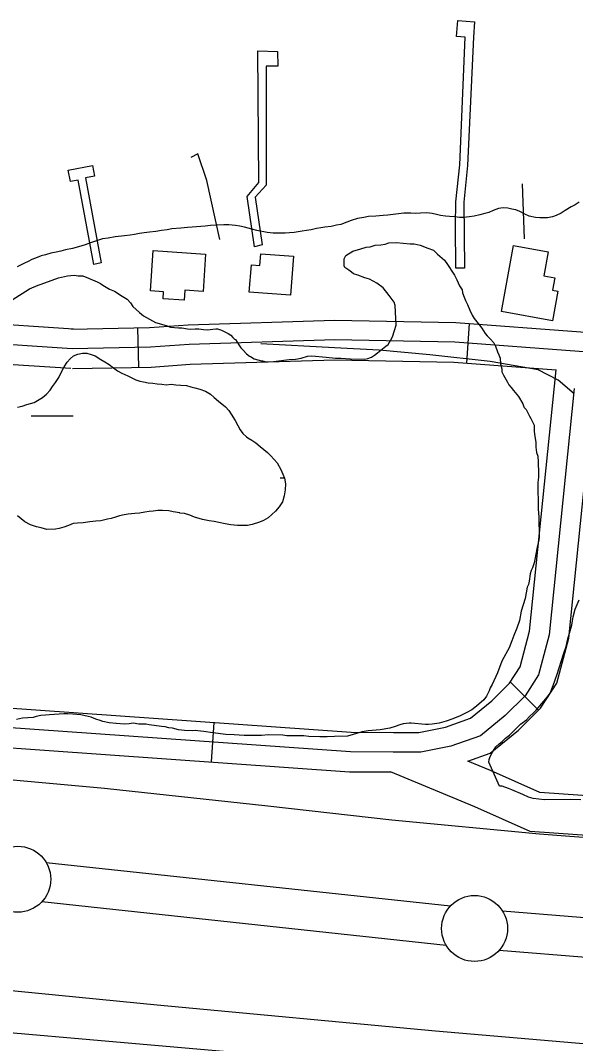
# Model space of a CAD drawing. Extents: x 3161514 to 3199414, y 831166 to 856601.
# Drawn here: x 3189028 to 3189449, y 849505 to 850280 of the extents above; entities that cross this region are included whole.
import ezdxf

# ---------------------------------------------------------------- set-up
doc = ezdxf.new("R2010")
doc.units = 0
for name, color, linetype in [('V-BLDG-OTLN', 7, 'Continuous'), ('V-CHAN-DOCK', 7, 'Continuous'), ('V-LEVE-TOET', 7, 'Continuous'), ('V-ROAD-CNTR', 7, 'Continuous'), ('V-SITE-VEGE', 7, 'Continuous'), ('V-SURV-LINE', 7, 'Continuous'), ('V-TOPO-SHOR', 7, 'Continuous'), ('V-WETL-SWMP', 7, 'Continuous')]:
    doc.layers.add(name, color=color, linetype=linetype)

msp = doc.modelspace()

# ---------------------------------------------------------------- linework, layer by layer
at = {"layer": 'V-BLDG-OTLN'}
for points in [[(3189129.09, 850105.66), (3189168.77, 850102.97), (3189166.84, 850074.62), (3189153.08, 850075.56), (3189152.56, 850067.98), (3189136.53, 850069.06), (3189136.9, 850074.49), (3189127.02, 850075.16)], [(3189401.87, 850109.45), (3189428.3, 850104.68), (3189425, 850086.45), (3189433.24, 850084.96), (3189431.54, 850075.54), (3189435.57, 850074.82), (3189431.54, 850052.49), (3189392.84, 850059.49)], [(3189235.27, 850101.34), (3189233, 850071.78), (3189201.8, 850074.17), (3189203.39, 850094.91), (3189209.9, 850094.41), (3189210.57, 850103.24)]]:
    msp.add_lwpolyline(points, close=True, dxfattribs=at)
at = {"layer": 'V-CHAN-DOCK'}
msp.add_line((3189410.25, 850114.56), (3189408.9, 850156.11), dxfattribs=at)
for points in [[(3189358.22, 850092.44), (3189358.04, 850124.37), (3189358.42, 850142.51), (3189361.31, 850170.61), (3189365.42, 850267.25), (3189358.83, 850267.85), (3189359.89, 850279.9), (3189372.42, 850278.84), (3189371.68, 850267.29), (3189367.25, 850170.16), (3189364.36, 850142.22), (3189364.8, 850092.31), (3189358.22, 850092.44)], [(3189205.83, 850108.59), (3189200.31, 850146.59), (3189209.08, 850157.07), (3189208.2, 850256.89), (3189223.29, 850256.5), (3189223.35, 850245.26), (3189214.68, 850245.21), (3189214.55, 850155.18), (3189206.26, 850146.15), (3189211.6, 850109.9), (3189205.83, 850108.59)], [(3189179.48, 850114.06), (3189169.75, 850158.62), (3189162.74, 850178.8), (3189157.62, 850176.2)], [(3189084.09, 850095.22), (3189072.18, 850159.03), (3189066.35, 850157.94), (3189064.74, 850166.57), (3189082.99, 850169.98), (3189084.48, 850162.01), (3189077.65, 850160.74), (3189089.69, 850096.27), (3189084.09, 850095.22)]]:
    msp.add_lwpolyline(points, dxfattribs=at)
at = {"layer": 'V-LEVE-TOET'}
for points in [[(3188633.9, 849745.47), (3188641.14, 849745.34), (3188652.78, 849745.05), (3188670.27, 849741.09), (3188692.52, 849737.69), (3188735.96, 849731.58), (3188824.96, 849720.44), (3188892.21, 849715.7), (3188958.76, 849710.78), (3189092.04, 849698.47), (3189215.81, 849685.06), (3189309.91, 849674.47), (3189421.66, 849663.99), (3189576.83, 849652.16), (3189862.02, 849643.18), (3189980.78, 849639.62), (3190054.91, 849635.98), (3190135, 849638.37), (3190198.12, 849648.43), (3190265.92, 849670.69)], [(3190239.29, 849449.81), (3190198.74, 849444.64), (3190128.53, 849441.95), (3190025.09, 849447.89), (3189920.93, 849458.95), (3189757.98, 849474.8), (3189602.26, 849490.5), (3189493.16, 849501.53), (3189342.93, 849514.62), (3189131.96, 849534.25), (3188949.42, 849552.1), (3188895.4, 849556.74), (3188864.85, 849560.1), (3188847.38, 849561.94), (3188830.61, 849561.84), (3188818.45, 849560.89), (3188794.99, 849558.29), (3188765.71, 849556.89), (3188712.56, 849564.88), (3188584.38, 849579.16)]]:
    msp.add_lwpolyline(points, dxfattribs=at)
at = {"layer": 'V-ROAD-CNTR'}
for p, q in [((3189368.5, 850050.38), (3189366.28, 850020.46)), ((3189117.26, 850047.26), (3189117.87, 850017.26)), ((3189399.81, 849778.84), (3189421.03, 849757.64)), ((3189175.08, 849748.32), (3189172.97, 849718.4))]:
    msp.add_line(p, q, dxfattribs=at)
for points in [[(3189447.95, 850001.11), (3189429.03, 849814.74), (3189421.01, 849784.3), (3189410.76, 849768.58), (3189395.7, 849753.5), (3189376.92, 849738.22), (3189354.56, 849730.31), (3189331.81, 849725.77), (3189310.92, 849725.82), (3189278.4, 849725.99), (3188774.4, 849761.57), (3188653.34, 849778.2), (3188289.25, 849825.21), (3187591.11, 849914.58), (3186763.92, 850023.19), (3186125.42, 850102.82), (3185403.58, 850201)], [(3189068.56, 850046.21), (3188992.8, 850051.19), (3188835.36, 850061.81), (3188795.5, 850067.86), (3188758.52, 850065.1), (3188730.59, 850053.17), (3188690.86, 850036.36), (3188674.28, 850024.11), (3188663.14, 850007.03)], [(3189067.57, 850031.24), (3188991.8, 850036.22), (3188833.73, 850046.88), (3188794.92, 850052.77), (3188762.12, 850050.33), (3188736.46, 850039.36), (3188698.35, 850023.24), (3188685.37, 850013.65), (3188675.29, 849998.21), (3188667.87, 849963.99), (3188658.95, 849910.28)], [(3189067.27, 850046.24), (3189126.26, 850047.44), (3189155.44, 850049.51), (3189266.45, 850052.99), (3189358.22, 850051.14), (3189452.89, 850044.12), (3189578.94, 850033.97), (3189694.23, 850017.63), (3189745.36, 850014.43), (3189801.77, 850020.32), (3189851.18, 850021.57), (3189899.46, 850027.25), (3189967.51, 850036.2)], [(3189066.59, 850016.27), (3188990.8, 850021.25), (3188832.1, 850031.96), (3188794.34, 850037.69), (3188765.72, 850035.56), (3188742.33, 850025.56), (3188705.83, 850010.12), (3188696.46, 850003.19), (3188689.37, 849992.33), (3188682.61, 849961.17), (3188673.69, 849907.48)], [(3189969.46, 850021.33), (3189901.31, 850012.36), (3189852.25, 850006.59), (3189802.74, 850005.34), (3189743.08, 849999.12), (3189736.15, 850002.04), (3189693.06, 850002.64), (3189577.28, 850019.05), (3189451.73, 850029.17), (3189357.52, 850036.16), (3189266.53, 850037.99), (3189156.21, 850034.53), (3189126.95, 850032.45), (3189067.57, 850031.24)], [(3189447.99, 849997.03), (3189435.82, 850007.46), (3189420.7, 850015.21), (3189384.43, 850021.54), (3189338.58, 850026.78), (3189300.23, 850030.14), (3189266.5, 850032.04), (3189210.65, 850035.13)], [(3189067.88, 850016.24), (3189127.63, 850017.46), (3189156.97, 850019.54), (3189266.62, 850022.98), (3189356.81, 850021.17), (3189434.33, 850015.42)], [(3188653.39, 849793.33), (3188775.95, 849776.5), (3189278.97, 849740.99), (3189310.98, 849740.82), (3189330.35, 849740.77), (3189350.57, 849744.81), (3189369.46, 849751.49), (3189385.63, 849764.65), (3189399.05, 849778.08), (3189407.12, 849790.46), (3189414.22, 849817.42), (3189434.33, 850015.42)], [(3189367.5, 849718.98), (3189384.37, 849724.95), (3189405.76, 849742.36), (3189422.48, 849759.08), (3189434.9, 849778.14), (3189443.83, 849812.05), (3189464.24, 850013.11)], [(3190492.66, 849801.61), (3190417.46, 849766.63), (3190365.91, 849742.26), (3190310.95, 849718.62), (3190263.04, 849699.93), (3190228.93, 849689.79), (3190183.29, 849678.02), (3190146.54, 849672.6), (3190101.44, 849674.43), (3190060.14, 849676.91), (3190004.21, 849674.81), (3189770.82, 849670.65), (3189421.9, 849695.35), (3189384.56, 849711.92), (3189367.5, 849718.98)], [(3190517.96, 849780.99), (3190430.77, 849739.74), (3190378.25, 849714.91), (3190322.33, 849690.86), (3190272.79, 849671.53), (3190236.95, 849660.88), (3190189.24, 849648.57), (3190148.13, 849642.51), (3190099.94, 849644.47), (3190059.81, 849646.87), (3190005.04, 849644.82), (3189770.02, 849640.63), (3189414.54, 849665.8), (3189372.73, 849684.34), (3189308.78, 849710.83)], [(3188650.44, 849763.45), (3188651.36, 849763.33), (3188772.85, 849746.64), (3189277.83, 849710.99), (3189308.78, 849710.83)]]:
    msp.add_lwpolyline(points, dxfattribs=at)
at = {"layer": 'V-SITE-VEGE'}
for points in [[(3189148.18, 850047.09), (3189150.73, 850047.11), (3189154.97, 850046.5), (3189157.09, 850046.08), (3189160.91, 850046.32), (3189163.66, 850046.33), (3189167.06, 850045.93), (3189169.82, 850045.73), (3189176.39, 850046.41), (3189177.87, 850046.41), (3189180.85, 850045.37), (3189185.74, 850042.85), (3189187.86, 850041.59), (3189189.36, 850039.91), (3189190.64, 850038.64), (3189191.27, 850038.22), (3189193.84, 850034.21), (3189195.55, 850031.88), (3189197.25, 850030.2), (3189199.82, 850027.46), (3189201.95, 850025.77), (3189202.79, 850025.35), (3189205.56, 850023.67), (3189211.08, 850022.22), (3189211.93, 850022.22), (3189214.69, 850021.39), (3189220.2, 850021.63), (3189232.06, 850023.18), (3189236.73, 850023.42), (3189241.18, 850024.08), (3189245.83, 850025.59), (3189249.23, 850025.83), (3189260.04, 850025.04), (3189267.26, 850024.23), (3189271.29, 850024.26), (3189278.5, 850023.66), (3189289.31, 850023.29), (3189291.64, 850023.95), (3189294.39, 850025.02), (3189296.71, 850026.52), (3189299.04, 850028.23), (3189305.37, 850033.14), (3189307.06, 850034.63), (3189309.16, 850038.04), (3189310.21, 850040.38), (3189311.88, 850045.05), (3189313.12, 850049.08), (3189312.4, 850064.13), (3189311.54, 850066.46), (3189307.91, 850071.74), (3189303.21, 850077.44), (3189298.53, 850081.02), (3189292.79, 850083.95), (3189289.39, 850084.99), (3189284.07, 850087.08), (3189280.89, 850088.13), (3189279.19, 850089.18), (3189277.27, 850090.86), (3189274.29, 850092.75), (3189273.65, 850094.02), (3189273.84, 850097.2), (3189273.83, 850099.32), (3189275.09, 850101.88), (3189280.37, 850105.08), (3189286.29, 850107.03), (3189290.32, 850108.11), (3189293.5, 850108.55), (3189297.1, 850109.63), (3189301.54, 850110.08), (3189304.72, 850110.53), (3189307.47, 850111.39), (3189312.98, 850111.84), (3189323.59, 850110.84), (3189326.77, 850110.86), (3189331.23, 850109.82), (3189336.97, 850107.52), (3189341.43, 850105.85), (3189344.41, 850102.9), (3189349.74, 850098.48), (3189352.09, 850095.1), (3189356.16, 850088.55), (3189357.22, 850087.07), (3189359.15, 850083.48), (3189360.01, 850081.15), (3189361.08, 850078.83), (3189363.01, 850075.87), (3189363.45, 850073.54), (3189364.53, 850070.36), (3189365.6, 850067.83), (3189367.1, 850064.87), (3189368.82, 850060.42), (3189370.75, 850056.62), (3189372.25, 850054.08), (3189376.31, 850049.23), (3189378.02, 850046.91), (3189380.58, 850042.89), (3189382.08, 850040.99), (3189384.42, 850038.89), (3189387.2, 850035.72), (3189388.27, 850033.18), (3189389.78, 850028.95)], [(3189022.33, 850068.43), (3189035.22, 850076.78), (3189041.99, 850079.36), (3189044.1, 850080.22), (3189057.22, 850084.96), (3189064.21, 850086.48), (3189069.3, 850086.93), (3189072.27, 850086.52), (3189075.87, 850086.55), (3189080.12, 850084.87), (3189086.71, 850081.94), (3189089.05, 850080.68), (3189090.97, 850079.42), (3189095.86, 850076.48), (3189099.69, 850074.81), (3189105.43, 850071.02), (3189109.26, 850068.92), (3189111.82, 850066.18), (3189113.74, 850063.22), (3189118.65, 850058.8), (3189121.63, 850056.28), (3189130.77, 850051.23), (3189138.84, 850048.95), (3189142.03, 850047.69), (3189148.18, 850047.09)], [(3189389.78, 850028.95), (3189390.85, 850026.62), (3189391.93, 850024.09), (3189392.16, 850019.85), (3189393.03, 850016.04), (3189393.25, 850013.92), (3189394.33, 850011.38), (3189397.54, 850006.09), (3189398.4, 850003.98), (3189400.11, 850001.87), (3189402.03, 849999.76), (3189405.66, 849995.12), (3189409.08, 849989.62), (3189409.77, 849987.21), (3189409.95, 849986.87), (3189411.65, 849985.19), (3189414.01, 849980.32), (3189415.08, 849978.42), (3189417.66, 849973.35), (3189417.68, 849969.11), (3189417.91, 849966.35), (3189418.79, 849960.63), (3189418.81, 849956.81), (3189419.47, 849952.79), (3189420.33, 849949.83), (3189420.78, 849945.59), (3189420.58, 849943.26), (3189421.03, 849939.44), (3189421.04, 849936.9), (3189420.85, 849933.93), (3189420.45, 849930.11), (3189420.56, 849909.76), (3189421.23, 849904.04), (3189421.31, 849888.56), (3189421.11, 849886.65), (3189419.87, 849880.92), (3189418.23, 849871.79), (3189417.61, 849869.24), (3189416.36, 849865.42), (3189415.31, 849863.29), (3189414.69, 849860.96), (3189413.87, 849855.23), (3189413.25, 849852.68), (3189412.41, 849850.77)], [(3189412.41, 849850.77), (3189410.76, 849842.07), (3189407.85, 849832.51), (3189406.62, 849825.51), (3189404.53, 849819.77), (3189402.23, 849814.24), (3189400.77, 849810.21), (3189398.68, 849804.89), (3189393.43, 849795.32), (3189392.39, 849792.77), (3189389.88, 849785.76), (3189385.9, 849777.05), (3189384.43, 849774.49), (3189383.6, 849772.37), (3189381.5, 849768.33), (3189379.6, 849765.35), (3189373.91, 849760.65), (3189370.32, 849757.88), (3189366.52, 849755.73), (3189363.55, 849754.45), (3189361.65, 849753.38), (3189356.15, 849751.01), (3189350.86, 849749.29), (3189345.78, 849747.77), (3189340.27, 849747.1), (3189337.52, 849746.88), (3189335.4, 849746.86), (3189324.37, 849747.86), (3189322.88, 849747.86), (3189318.43, 849747.2), (3189315.89, 849746.54), (3189312.3, 849745.25), (3189308.27, 849743.96), (3189300.86, 849742.64), (3189291.96, 849741.96), (3189287.3, 849741.3), (3189276.29, 849737.84), (3189266.33, 849737.79), (3189260.82, 849737.54), (3189257.85, 849737.52), (3189255.31, 849737.3), (3189247.03, 849737.67), (3189243.22, 849738.08), (3189236.86, 849738.25), (3189230.28, 849738.22), (3189227.31, 849738.62), (3189216.28, 849738.98), (3189211.2, 849738.53), (3189198.05, 849738.46), (3189190.42, 849739.05), (3189184.06, 849739.23), (3189174.3, 849740.45), (3189167.29, 849741.46), (3189164.96, 849741.66), (3189160.93, 849742.28), (3189158.6, 849742.05), (3189152.87, 849742.23), (3189148.2, 849742.84), (3189143.75, 849743.88), (3189140.99, 849744.29), (3189138.02, 849744.9), (3189135.46, 849745.31), (3189125.92, 849746.53), (3189123.8, 849746.94), (3189121.25, 849746.93), (3189118.07, 849747.13), (3189113.83, 849747.74), (3189110.86, 849747.3), (3189107.26, 849747.06), (3189100.9, 849747.45), (3189095.59, 849748.06), (3189090.92, 849749.09), (3189088.8, 849749.71), (3189085.61, 849750.76), (3189082, 849752.22), (3189079.88, 849752.85), (3189074.35, 849754.09), (3189068.21, 849754.69), (3189064.39, 849754.88), (3189061.42, 849754.86), (3189050.4, 849754.16), (3189047.43, 849753.72), (3189044.04, 849753.49), (3189040.44, 849752.83), (3189038.11, 849752.18), (3189030.06, 849751.5), (3189025.61, 849750.63)], [(3189398.09, 849698.17), (3189393.31, 849700.18), (3189391.26, 849700.17), (3189383.33, 849718.18), (3189383.66, 849720.23), (3189384.32, 849722.61), (3189386.01, 849725.69), (3189388.71, 849729.79), (3189391.08, 849732.19), (3189393.46, 849733.9), (3189395.83, 849736.3), (3189398.88, 849738.7), (3189404.64, 849744.19), (3189407.35, 849746.93), (3189411.76, 849750.35), (3189414.13, 849752.75), (3189417.18, 849755.5), (3189419.21, 849757.55), (3189427.67, 849767.82), (3189429.69, 849770.55), (3189432.04, 849776.35), (3189435.06, 849784.89), (3189439.75, 849799.9), (3189441.76, 849805.7), (3189443.08, 849811.5), (3189446.09, 849822.07), (3189446.75, 849825.14), (3189447.08, 849828.21), (3189448.75, 849834.01), (3189451.77, 849841.18)], [(3189452.97, 849689.62), (3189445.48, 849689.92), (3189425.38, 849689.81), (3189416.86, 849690.78), (3189413.45, 849691.78), (3189409.01, 849693.8), (3189400.82, 849697.16), (3189398.09, 849698.17)]]:
    msp.add_lwpolyline(points, dxfattribs=at)
at = {"layer": 'V-SURV-LINE'}
for points in [[(3189047.97, 849642.36), (3189354.21, 849609.33)], [(3189350.98, 849579.51), (3189044.74, 849612.53)], [(3189393.58, 849605.61), (3189807.17, 849572.12)], [(3189804.75, 849542.21), (3189391.16, 849575.71)]]:
    msp.add_lwpolyline(points, dxfattribs=at)
for centre in [(3189026.49, 849629.59), (3189372.46, 849592.28)]:
    msp.add_circle(centre, 25, dxfattribs=at)
at = {"layer": 'V-TOPO-SHOR'}
for points in [[(3189451.81, 850142.19), (3189448.61, 850140.4), (3189445.57, 850138.78), (3189441.25, 850136.03), (3189438.05, 850134.08), (3189434.37, 850132.14), (3189431.49, 850131.16), (3189427.8, 850130.33), (3189422.03, 850130.46), (3189418.66, 850130.6), (3189413.83, 850131.7), (3189410.45, 850133.29), (3189406.91, 850135.19), (3189403.86, 850136.46), (3189400.64, 850137.08), (3189397.59, 850137.87), (3189394.06, 850138.01), (3189390.69, 850137.51), (3189386.53, 850136.04), (3189383.33, 850134.42), (3189380.28, 850133.6), (3189376.6, 850132.77), (3189372.11, 850131.62), (3189368.42, 850131.28), (3189364.41, 850130.78), (3189361.2, 850130.76), (3189357.67, 850131.22), (3189353.49, 850131.52), (3189350.44, 850131.66), (3189346.75, 850132.29), (3189343.69, 850133.07), (3189340.32, 850133.69), (3189336.46, 850134.15), (3189331.49, 850133.96), (3189328.12, 850133.79), (3189324.11, 850134.08), (3189318.81, 850133.89), (3189314.96, 850133.55), (3189310.79, 850133.04), (3189306.79, 850132.54), (3189303.26, 850132.2), (3189297.8, 850131.69), (3189292.03, 850131.33), (3189288.5, 850130.67), (3189283.85, 850129.84), (3189279.04, 850128.37), (3189275.68, 850127.23), (3189271.2, 850125.44), (3189267.99, 850124.94), (3189263.82, 850123.95), (3189259.01, 850123.28), (3189255.96, 850122.79), (3189252.76, 850122.29), (3189248.59, 850121.46), (3189245.22, 850120.96), (3189242.02, 850120.3), (3189238.97, 850119.8), (3189235.92, 850119.3), (3189232.39, 850118.96), (3189229.02, 850118.78), (3189224.21, 850118.76), (3189220.04, 850118.73), (3189215.38, 850119.35), (3189207.67, 850120.91), (3189203.65, 850121.85), (3189198.19, 850123.26), (3189194.65, 850124.21), (3189191.28, 850124.67), (3189186.3, 850125.12), (3189182.45, 850125.1), (3189176.99, 850124.91), (3189172.5, 850124.56), (3189168.33, 850124.22), (3189165.12, 850123.88), (3189161.92, 850123.54), (3189158.54, 850123.36), (3189155.02, 850123.02), (3189149.88, 850122.51), (3189143.15, 850121.99), (3189139.62, 850121.33), (3189135.29, 850120.82), (3189130.96, 850120.15), (3189126.31, 850119.65), (3189122.14, 850118.98), (3189118.61, 850118.48), (3189114.76, 850117.82), (3189111.72, 850117.32), (3189107.23, 850116.81), (3189100.33, 850115.97), (3189094.88, 850115.14), (3189090.55, 850114.47)], [(3189090.55, 850114.47), (3189082.38, 850111.86), (3189077.58, 850110.06), (3189072.45, 850108.59), (3189067.96, 850107.28), (3189062.67, 850106.13), (3189058.98, 850105.3), (3189055.46, 850104.48), (3189051.45, 850103.66), (3189047.44, 850102.51), (3189044.24, 850101.69), (3189041.04, 850100.39), (3189037.03, 850098.92), (3189034.31, 850097.46), (3189031.59, 850096.16), (3189025.99, 850093.4)], [(3191187.05, 849752.56), (3191177.76, 849722.84), (3191172.19, 849713.55), (3191164.75, 849707.97), (3191149.89, 849698.68), (3191140.6, 849691.25), (3191088.58, 849680.1), (3190852.62, 849611.36), (3190638.95, 849537.04), (3190389.99, 849455.29), (3190324.96, 849444.14), (3190245.07, 849429.28), (3190167.04, 849427.42), (3190085.29, 849427.42), (3190036.98, 849433), (3189752.71, 849444.14), (3189514.89, 849470.15), (3188959.37, 849518.46), (3188903.63, 849524.03), (3188866.47, 849542.61)]]:
    msp.add_lwpolyline(points, dxfattribs=at)
at = {"layer": 'V-WETL-SWMP'}
for p, q in [((3189036.49, 849980.6), (3189068.49, 849980.51)), ((3189225.21, 849933.65), (3189228.31, 849933.64))]:
    msp.add_line(p, q, dxfattribs=at)
for points in [[(3189026.15, 849987.03), (3189029.71, 849987.89), (3189033.26, 849989.16), (3189038.91, 849990.66), (3189042.67, 849992.78), (3189045.17, 849994.47), (3189048.1, 849996.79), (3189051.01, 849999.95), (3189052.88, 850002.68), (3189054.96, 850005.63), (3189057.45, 850009.62), (3189059.11, 850012.78), (3189061.6, 850017.61), (3189063.88, 850021.18), (3189066.17, 850023.71), (3189068.67, 850026.03), (3189072.02, 850027.1), (3189075.58, 850027.95), (3189078.72, 850027.97), (3189082.08, 850026.94), (3189085.02, 850025.91), (3189089.43, 850023.21), (3189092.38, 850021.34), (3189095.74, 850019.27), (3189098.9, 850016.77), (3189102.05, 850014.69), (3189105.41, 850012.83), (3189109.83, 850010.76), (3189112.77, 850009.31), (3189115.92, 850007.86), (3189118.86, 850006.83), (3189121.79, 850006.21), (3189125.15, 850005.6), (3189128.71, 850005.21), (3189132.07, 850004.81), (3189135.63, 850004.41), (3189138.99, 850004.01), (3189142.55, 850004.45), (3189146.11, 850004.05), (3189150.09, 850003.65), (3189154.29, 850003.46)], [(3189154.29, 850003.46), (3189157.64, 850002.44), (3189160.58, 850001.61), (3189164.36, 850000.8), (3189168.77, 849999.15), (3189172.55, 849996.86), (3189175.29, 849994.36), (3189178.45, 849991.66), (3189183.92, 849987.29), (3189186.45, 849984.58), (3189188.14, 849981.66), (3189191.1, 849977.06), (3189193.22, 849973.09), (3189194.91, 849969.96), (3189197.02, 849967.04), (3189199.76, 849964.54), (3189200.81, 849963.92), (3189203.76, 849962.05), (3189206.7, 849959.97), (3189210.07, 849957.27), (3189212.81, 849954.98), (3189215.75, 849952.69), (3189217.86, 849950.4), (3189220.6, 849947.48), (3189222.92, 849944.98), (3189225.67, 849939.75), (3189227.37, 849936.41), (3189228.43, 849933.27), (3189229.3, 849929.09), (3189229.11, 849924.48), (3189228.3, 849919.86), (3189227.07, 849915.46), (3189224.37, 849911.67), (3189221.66, 849908.3), (3189218.95, 849905.77), (3189216.24, 849903.24), (3189212.69, 849901.34), (3189209.56, 849899.85), (3189204.12, 849898.15), (3189200.56, 849897.5), (3189196.16, 849897.47), (3189193.02, 849897.46), (3189187.98, 849898.06), (3189183.58, 849898.66), (3189178.76, 849899.68), (3189175.19, 849900.5), (3189171.42, 849900.9), (3189166.38, 849901.91), (3189160.3, 849903.77), (3189156.73, 849905.21), (3189152.74, 849906.45), (3189149.17, 849906.85), (3189149.17, 849907.06), (3189144.14, 849907.86), (3189140.99, 849908.48), (3189136.17, 849908.87), (3189132.61, 849908.85), (3189129.05, 849908.41), (3189125.91, 849907.97), (3189122.77, 849907.54), (3189118.79, 849906.88), (3189115.23, 849906.44), (3189110.21, 849906), (3189107.07, 849905.56), (3189103.51, 849904.7), (3189100.58, 849903.64), (3189097.23, 849902.78), (3189094.31, 849902.14), (3189089.49, 849901.06), (3189085.72, 849900.62), (3189081.12, 849900.18), (3189075.88, 849899.52), (3189071.69, 849899.28), (3189068.34, 849898.85), (3189065, 849897.57), (3189061.23, 849896.08), (3189057.89, 849895.23), (3189054.96, 849894.58), (3189048.46, 849894.54), (3189044.27, 849895.57), (3189040.7, 849896.39), (3189036.08, 849898.04), (3189031.88, 849900.32), (3189026.19, 849904.89)]]:
    msp.add_lwpolyline(points, dxfattribs=at)

doc.saveas('drawing.dxf')
